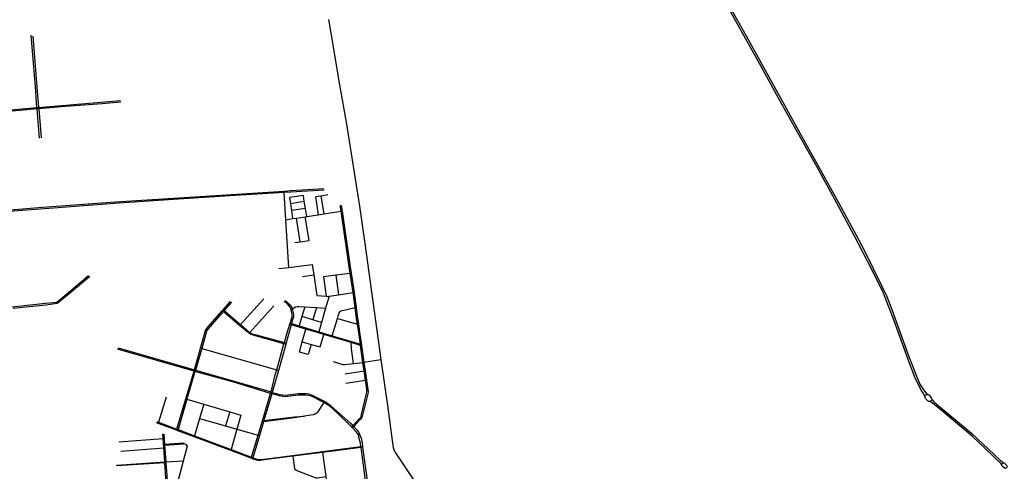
# Model space of a CAD drawing. Header units: millimetres. Extents: x 664923 to 767831, y 3118803 to 3207600.
# Tile 382 of 422: x 733298 to 741288, y 3159910 to 3163576. Entities that reach past the tile are written whole.
import ezdxf

# ---------------------------------------------------------------- set-up
doc = ezdxf.new("R2010")
doc.units = ezdxf.units.MM
doc.layers.add('roads_2', color=2, linetype='Continuous')
doc.layers.add('roads_3', color=3, linetype='Continuous')

msp = doc.modelspace()

# ---------------------------------------------------------------- linework, layer by layer
at = {"layer": 'roads_2'}
for points in [[(735802.78, 3163576.15), (735823.57, 3163465.74), (735893.42, 3163046.05), (735949.79, 3162726.74), (736055.84, 3162061.74), (736098.46, 3161759.82), (736229.19, 3160816.83), (736284.95, 3160425.4), (736319.79, 3160159.68), (736327.53, 3160103.52), (736333.38, 3160084.19), (736347.92, 3160061.33), (736968.17, 3159128.89)], [(733457.46, 3162614.15), (733438.89, 3162851.58), (733438.05, 3162862.47), (733424.94, 3163029.92), (733391.15, 3163451.02)], [(733404.4, 3163442.48), (733437.61, 3163031.32), (733451.4, 3162863.59), (733452.3, 3162852.72), (733471.64, 3162617.49)], [(732679.06, 3162801.04), (732916.71, 3162818.66), (733144.86, 3162837.27), (733224.97, 3162844.54), (733438.05, 3162862.47), (733451.4, 3162863.59), (733511.77, 3162868.66), (733895.24, 3162901.76), (734116.58, 3162920.8)], [(734118.44, 3162906.69), (733966.36, 3162893.09), (733633.33, 3162868.04), (733452.3, 3162852.72), (733438.89, 3162851.58), (733298.73, 3162839.72), (732917.24, 3162805.67), (732681.18, 3162787.38)], [(732786.38, 3161996.75), (732803.76, 3161998.23), (732995.46, 3162014.48), (733482.57, 3162053.07), (734076.62, 3162098.27), (735103.39, 3162163.66), (735444.03, 3162185.32), (735498.72, 3162188.52), (735765.49, 3162205.04)], [(735767.71, 3162192.71), (735498.41, 3162177.03), (735444.76, 3162173.77), (735045.74, 3162147.64), (734627.28, 3162121.39), (734102.32, 3162087.88), (733642.14, 3162052.7), (732995.7, 3162002.23), (732805.75, 3161985.28), (732788.17, 3161983.71)], [(733235.48, 3161245.15), (733506.11, 3161273.8), (733598.15, 3161283.91), (733694.16, 3161361.03), (733856.52, 3161500.52)], [(733867.57, 3161491.82), (733700.11, 3161351.97), (733602.83, 3161271.17), (733508.76, 3161259.56), (733243.48, 3161231.93)], [(734095.89, 3160913.13), (734715.59, 3160733.06), (734723.46, 3160730.85), (735038.58, 3160642.67), (735337.5, 3160554.08), (735346.88, 3160551.31), (735370.73, 3160544.23), (735408.62, 3160534.08), (735430.64, 3160530.05), (735450.92, 3160529.06), (735560.94, 3160541.06), (735597.48, 3160542.07), (735625.63, 3160540.96), (735645.07, 3160539.39), (735671.99, 3160529.58), (735758.37, 3160485.98), (735772.81, 3160477.43), (735804.49, 3160458.66), (735821.35, 3160445.56), (735894.13, 3160379.31), (735985.73, 3160297.33), (736001.27, 3160280.62), (736008.73, 3160273.67), (736034.89, 3160247.55), (736049.99, 3160224.07), (736059.1, 3160204.38), (736068.05, 3160178.82), (736076.14, 3160140.36), (736079.65, 3160114.43), (736080.65, 3160106.99), (736122.53, 3159797.01)], [(736109.48, 3159794.8), (736067.86, 3160104.47), (736066.75, 3160112.77), (736063.14, 3160139.59), (736053.6, 3160177), (736046.23, 3160205.05), (736031.58, 3160228.48), (735998.34, 3160262.65), (735990.11, 3160270.58), (735974.8, 3160286.57), (735885.99, 3160373.74), (735814.49, 3160438.35), (735793.47, 3160453.81), (735766.35, 3160467.91), (735667.04, 3160519.55), (735642.59, 3160526.44), (735616.68, 3160528.39), (735558.86, 3160527.9), (735451.99, 3160516.12), (735432.37, 3160517.96), (735406.15, 3160523.93), (735365, 3160533.63), (735343.16, 3160540.18), (735333.76, 3160543), (735034.94, 3160632.67), (734719.96, 3160720.14), (734712.38, 3160722.26), (734091.35, 3160900.72)]]:
    msp.add_lwpolyline(points, dxfattribs=at)
at = {"layer": 'roads_3'}
for points in [[(740644.24, 3160516.63), (740632.05, 3160541.72), (740613.19, 3160569.06), (740561.6, 3160673.56), (740518.76, 3160789.28), (740395.45, 3161130.85), (740306.91, 3161355.94), (740216.15, 3161543.72), (740071.06, 3161824.75), (739928.39, 3162087.39), (739768.43, 3162378.56), (739611.64, 3162658.4), (739456.62, 3162937.99), (739315.83, 3163196.27), (739150.84, 3163490.81), (739027.87, 3163710.64)], [(739042.05, 3163713.74), (739193.63, 3163443.44), (739348.01, 3163166.19), (739503.11, 3162881.94), (739648.94, 3162621.43), (739794.79, 3162360.02), (739942.25, 3162092.53), (740082.19, 3161833.63), (740153.3, 3161699.85), (740295.55, 3161412.96), (740334.12, 3161329.96), (740374.66, 3161224.04), (740506.14, 3160863.56), (740575.22, 3160681.29), (740606.01, 3160612.45), (740631.74, 3160570.93), (740653.85, 3160545.89), (740666.73, 3160534.45)], [(735482.46, 3161565.43), (735458.46, 3161952.6), (735444.76, 3162173.77), (735444.03, 3162185.32)], [(735599.74, 3162148.59), (735486.81, 3162132.44)], [(735486.81, 3162132.44), (735494.21, 3162082.3), (735502.51, 3162026.04), (735512.1, 3161961.02)], [(735627.07, 3161978.7), (735616.61, 3162043.74), (735607.43, 3162100.79), (735599.74, 3162148.59)], [(735799.05, 3162153), (735742.54, 3162144.35), (735697.66, 3162137.47), (735719.71, 3161992.95)], [(735742.54, 3162144.35), (735766.22, 3162000.11)], [(735607.43, 3162100.79), (735494.21, 3162082.3)], [(735616.61, 3162043.74), (735502.51, 3162026.04)], [(735899.04, 3162067.62), (735907.76, 3162068.88)], [(735990.11, 3160270.58), (736001.27, 3160280.62), (736056.45, 3160337.8), (736064.88, 3160348.4), (736069.44, 3160359.11), (736072.69, 3160371.43), (736112.87, 3160540.57), (736115, 3160553.43), (736113.84, 3160574.44), (736103.41, 3160649.81), (736093.06, 3160724.53), (736083.33, 3160794.8), (736064.26, 3160932.58), (736063.02, 3160941.07), (736052.32, 3161017.07), (736038.47, 3161105.22), (736031.07, 3161150.21), (736019.6, 3161238.72), (736003.66, 3161361.67), (735980.46, 3161516.87), (735972.71, 3161568.68), (735905.84, 3162021.58), (735899.04, 3162067.62)], [(735907.76, 3162068.88), (735914.49, 3162022.91), (735980.75, 3161570.39), (735988.57, 3161517.76), (736011.62, 3161362.81), (736027.25, 3161240.25), (736038.62, 3161151.14), (736046.09, 3161103.27), (736059.4, 3161018.1), (736070.68, 3160938.95), (736071.89, 3160930.49), (736091.05, 3160795.93), (736101.08, 3160725.67), (736111.77, 3160650.59), (736122.57, 3160574.82), (736124.7, 3160555.5), (736122.57, 3160538.71), (736077.44, 3160355.64), (736068.03, 3160337.3), (736052.72, 3160321.44), (736008.73, 3160273.67), (735998.34, 3160262.65)], [(735458.46, 3161952.6), (735512.1, 3161961.02), (735544.31, 3161965.99), (735615.47, 3161976.92), (735627.07, 3161978.7), (735719.71, 3161992.95), (735766.22, 3162000.11), (735905.84, 3162021.58), (735914.49, 3162022.91)], [(735574.83, 3161773.16), (735544.31, 3161965.99)], [(735646.15, 3161784.13), (735615.47, 3161976.92)], [(735530.46, 3161766.34), (735574.83, 3161773.16), (735646.15, 3161784.13)], [(735400.83, 3161555.32), (735482.46, 3161565.43), (735672.46, 3161589.94), (735684.33, 3161506.09), (735708.05, 3161338.29), (735785.1, 3161331.05), (735798.03, 3161329.83), (735808.64, 3161331.45), (735885.78, 3161343.29), (736003.66, 3161361.67), (736011.62, 3161362.81)], [(735591.93, 3161492.26), (735684.33, 3161506.09)], [(735988.57, 3161517.76), (735980.46, 3161516.87), (735863.64, 3161501.37), (735763.88, 3161488.34), (735785.1, 3161331.05)], [(735863.64, 3161501.37), (735885.78, 3161343.29)], [(735277.77, 3161310.36), (735088.69, 3161100.98), (735082.52, 3161094.14)], [(735808.64, 3161331.45), (735780.64, 3161233.85), (735747.33, 3161117.73), (735725.98, 3161043.27), (735723.45, 3161034.45)], [(734570.25, 3160243.7), (734573.05, 3160253.13), (734645.91, 3160498.46), (734712.38, 3160722.26), (734715.59, 3160733.06), (734765.4, 3160910.29), (734805.71, 3161053.75), (734810.03, 3161062.6), (734815.28, 3161069.87), (734823.55, 3161079.35), (734941.51, 3161212.95), (734949.3, 3161221.76), (735008.41, 3161288.71)], [(735016.35, 3161283.39), (734956.49, 3161215.52), (734948.81, 3161206.79), (734823.27, 3161064.46), (734818.23, 3161055.76), (734814.32, 3161044.22), (734774.71, 3160907.63), (734723.46, 3160730.85), (734719.96, 3160720.14), (734655.4, 3160495.52), (734584.5, 3160248.91), (734581.85, 3160239.35)], [(735359.12, 3161252.24), (735165.25, 3161036.47), (735159.61, 3161030.48)], [(735176.66, 3160016.39), (735179.42, 3160024.69), (735232.61, 3160203.29), (735264.78, 3160311.37), (735267.4, 3160320.14), (735333.76, 3160543), (735337.5, 3160554.08), (735371.85, 3160692.98), (735383.3, 3160733.73), (735442.42, 3160944.03), (735445.74, 3160955.86), (735465.83, 3161027.29), (735489.15, 3161103.65), (735492.11, 3161113.35), (735507.78, 3161164.68), (735508.84, 3161182.04), (735507.09, 3161198.8), (735501.91, 3161218.84), (735499.5, 3161224.57), (735491.28, 3161244.08), (735476.85, 3161261.98), (735460.8, 3161277.33), (735452.54, 3161282.2), (735444.57, 3161287.08)], [(735449.72, 3161296.69), (735461.97, 3161288.82), (735472.59, 3161278.4), (735489.26, 3161260.28), (735502.53, 3161244.31), (735508.87, 3161229.34), (735512.27, 3161221.29), (735518.33, 3161199.59), (735519.88, 3161178.91), (735518.79, 3161162.66), (735512.48, 3161140.42), (735503.89, 3161109.81), (735501.14, 3161100.11), (735459.5, 3160951.96), (735456.26, 3160940.44), (735397.05, 3160729.8), (735346.88, 3160551.31), (735343.16, 3160540.18), (735279.07, 3160321.72), (735276.43, 3160312.72), (735243.45, 3160200.3), (735190.74, 3160020.62), (735187.99, 3160012.15)], [(735499.5, 3161224.57), (735508.87, 3161229.34), (735536.88, 3161244.01), (735548.77, 3161247.55), (735563.27, 3161248.93), (735610.83, 3161245.63), (735706.27, 3161239), (735780.64, 3161233.85)], [(735610.83, 3161245.63), (735587.24, 3161166.82), (735564.72, 3161091.59)], [(735706.27, 3161239), (735676.56, 3161139.43)], [(735833.81, 3161010.96), (735875.76, 3161151.46), (735881.8, 3161171.71), (735895.12, 3161206.98), (735906.27, 3161212.22), (736019.6, 3161238.72), (736027.25, 3161240.25)], [(735456.26, 3160940.44), (735442.42, 3160944.03), (735174.12, 3161021.43), (735159.61, 3161030.48), (735153.6, 3161034.24), (735082.52, 3161094.14), (734948.81, 3161206.79), (734941.51, 3161212.95)], [(734949.3, 3161221.76), (734956.49, 3161215.52), (735088.69, 3161100.98), (735158.99, 3161040.06), (735165.25, 3161036.47), (735176.59, 3161029.97), (735445.74, 3160955.86), (735459.5, 3160951.96)], [(735747.33, 3161117.73), (735676.56, 3161139.43), (735587.24, 3161166.82)], [(735875.76, 3161151.46), (736038.47, 3161105.22), (736046.09, 3161103.27)], [(736071.89, 3160930.49), (736064.26, 3160932.58), (735988.41, 3160956.19), (735765.47, 3161022.03), (735723.45, 3161034.45), (735620.7, 3161064.79), (735501.14, 3161100.11), (735489.15, 3161103.65)], [(735492.11, 3161113.35), (735503.89, 3161109.81), (735564.72, 3161091.59), (735725.98, 3161043.27), (735833.81, 3161010.96), (736063.02, 3160941.07), (736070.68, 3160938.95)], [(735567.81, 3160878.3), (735591.18, 3160960.7), (735620.7, 3161064.79)], [(735591.18, 3160960.7), (735662.6, 3160940.53), (735735.36, 3160919.98), (735765.47, 3161022.03)], [(734765.4, 3160910.29), (734774.71, 3160907.63), (735383.3, 3160733.73), (735397.05, 3160729.8)], [(735662.6, 3160940.53), (735638.32, 3160858.56), (735567.81, 3160878.3)], [(736007.65, 3160785.53), (735991.72, 3160903.46), (735988.41, 3160956.19)], [(735842.99, 3160801.34), (735919.61, 3160777.72), (735938.58, 3160777.25), (736007.65, 3160785.53), (736083.33, 3160794.8), (736091.05, 3160795.93), (736229.19, 3160816.83)], [(735938.79, 3160700.34), (736093.06, 3160724.53), (736101.08, 3160725.67)], [(735943.18, 3160625.02), (736103.41, 3160649.81), (736111.77, 3160650.59)], [(734487.3, 3160513.28), (734425.24, 3160309.07), (734421.88, 3160299.31)], [(740699.14, 3160494.47), (740697.07, 3160486.96), (740692.46, 3160481.07), (740686.18, 3160477.4), (740678.2, 3160476.29), (740671.71, 3160477.86), (740649.04, 3160502.45), (740645.44, 3160508.45), (740644.24, 3160516.63), (740646.72, 3160524.89), (740650.93, 3160530.03), (740657.82, 3160533.92), (740666.73, 3160534.45), (740671.62, 3160533.27), (740678.65, 3160528.16), (740697.75, 3160503.15), (740699.14, 3160494.47)], [(734645.91, 3160498.46), (734655.4, 3160495.52), (734792.61, 3160455.3), (735001.81, 3160393.97), (735093.64, 3160367.05), (735061.01, 3160251.62), (735014.35, 3160086.54), (735012.32, 3160077.99)], [(734792.61, 3160455.3), (734757.53, 3160339.65), (734715.05, 3160199.6), (734712.37, 3160190.43)], [(735772.81, 3160477.43), (735766.35, 3160467.91), (735714.92, 3160390.63), (735705.08, 3160379.71), (735694.79, 3160373.42), (735680.52, 3160368.85), (735609.97, 3160358.15)], [(741267.24, 3159963.67), (741260.79, 3159973.26), (741248.14, 3159985.68), (741030.76, 3160192.63), (740788.99, 3160395.24), (740707.75, 3160460.97), (740686.18, 3160477.4)], [(740699.14, 3160494.47), (740718, 3160472.51), (740796.4, 3160406.29), (741023.09, 3160218.61), (741207.9, 3160044.66), (741255.88, 3159999.46), (741270.53, 3159988.07), (741283.36, 3159978.62)], [(735001.81, 3160393.97), (734968.86, 3160278.35)], [(735609.97, 3160358.15), (735529.07, 3160343.65), (735276.43, 3160312.72), (735264.78, 3160311.37)], [(735267.4, 3160320.14), (735279.07, 3160321.72), (735528.18, 3160352.21), (735609.97, 3160358.15)], [(736080.65, 3160106.99), (736067.86, 3160104.47), (735755.9, 3160063.93), (735513.76, 3160032.46), (735280.54, 3160002.16), (735252.48, 3159998.52), (735236.46, 3159998.2), (735220.37, 3160000.96), (735210.18, 3160003.83), (735187.99, 3160012.15), (735176.66, 3160016.39), (735012.32, 3160077.99), (734712.37, 3160190.43), (734581.85, 3160239.35), (734570.25, 3160243.7), (734421.88, 3160299.31), (734407.29, 3160304.78)], [(734413.03, 3160313.68), (734425.24, 3160309.07), (734573.05, 3160253.13), (734584.5, 3160248.91), (734715.05, 3160199.6), (735014.35, 3160086.54), (735149.49, 3160035.49), (735179.42, 3160024.69), (735190.74, 3160020.62), (735221.88, 3160009.38), (735237.42, 3160005.78), (735251.5, 3160005.49), (735280.12, 3160008.87), (735512.69, 3160039.58), (735754.86, 3160071.57), (736066.75, 3160112.77), (736079.65, 3160114.43)], [(734757.53, 3160339.65), (734968.86, 3160278.35), (735061.01, 3160251.62), (735232.61, 3160203.29), (735243.45, 3160200.3)], [(734495.21, 3159696.78), (734475.74, 3159979.67), (734475.27, 3159986.65), (734472.54, 3160026.39), (734467.11, 3160099.66), (734461.48, 3160175.61), (734458.79, 3160212.14), (734466.32, 3160212.76), (734472.52, 3160131.12), (734473.28, 3160121.05), (734480.48, 3160026.02), (734483.39, 3159987.18), (734483.65, 3159983.69), (734483.91, 3159980.19), (734505.1, 3159697.24)], [(734103.6, 3160150.2), (734461.48, 3160175.61)], [(734472.52, 3160131.12), (734627.55, 3160140.49), (734627.89, 3160136.42), (734628.27, 3160131.87), (734473.28, 3160121.05)], [(734627.89, 3160136.42), (734642.42, 3160130.54), (734655.63, 3160115.02), (734623.93, 3159992.76), (734559.93, 3159745.99), (734618.2, 3159700.19), (734676.15, 3159704.2), (734778.32, 3159711.26), (734872.98, 3159717.81), (734951.72, 3159723.25), (734972.9, 3159724.72), (735034.51, 3159728.13)], [(734117.8, 3160073.33), (734467.11, 3160099.66)], [(735512.69, 3160039.58), (735513.76, 3160032.46), (735528.51, 3159933.04), (735531.93, 3159927.44), (735540.34, 3159920.66), (735561.3, 3159912.29), (735688.68, 3159861.6), (735699.96, 3159858.72), (735715.23, 3159858.11), (735782.15, 3159868.74)], [(735754.86, 3160071.57), (735755.9, 3160063.93), (735782.15, 3159868.74), (735844.48, 3159405.27), (735845.38, 3159398.51)], [(734483.91, 3159980.19), (734475.74, 3159979.67), (734086.53, 3159953.91), (734086.01, 3159961.24), (734475.27, 3159986.65), (734483.39, 3159987.18)], [(734623.93, 3159992.76), (734483.65, 3159983.69)], [(741310.36, 3159949.11), (741309.67, 3159945.1), (741305.41, 3159938.32), (741300.54, 3159935.25), (741292.91, 3159934.44), (741288.99, 3159935.25), (741271.41, 3159952.56), (741268.37, 3159957.31), (741267.24, 3159963.67), (741269.37, 3159970.95), (741272.19, 3159974.46), (741277.71, 3159977.77), (741283.36, 3159978.62), (741289.44, 3159977.16), (741306.18, 3159960.22), (741309.32, 3159955.23), (741310.36, 3159949.11)]]:
    msp.add_lwpolyline(points, dxfattribs=at)

doc.saveas('drawing.dxf')
